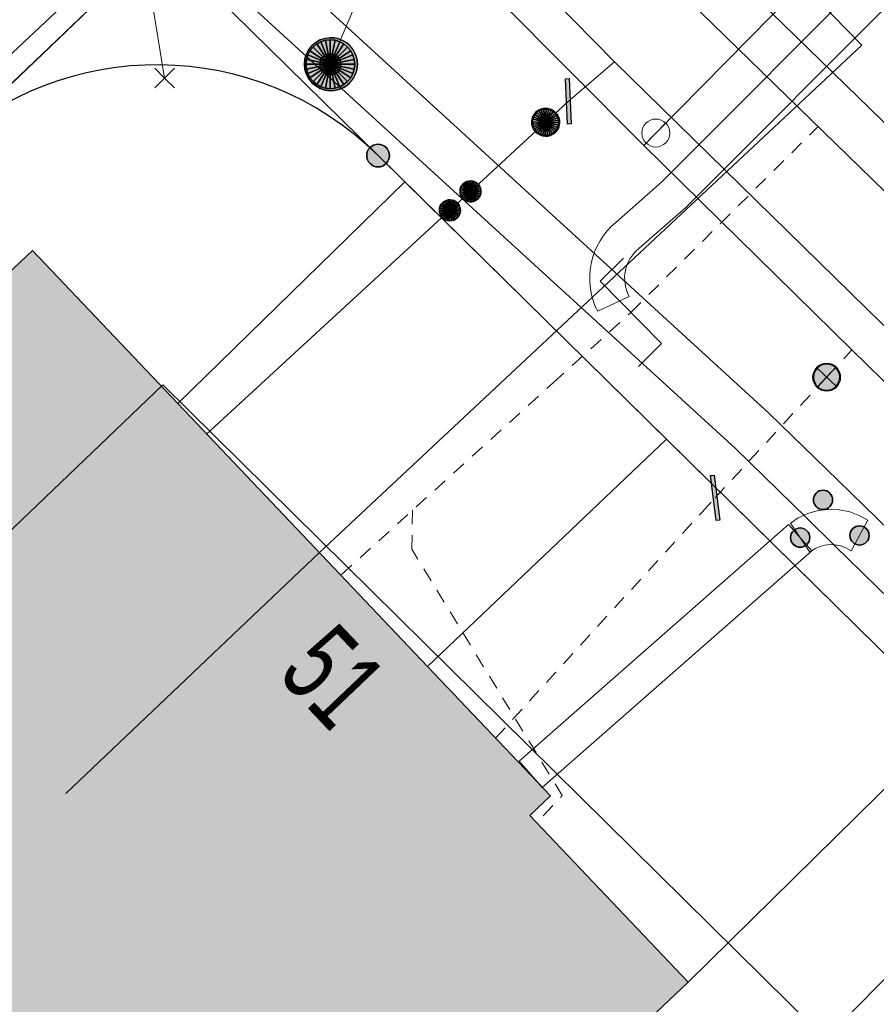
# Model space of a CAD drawing. Header units: metres. Extents: x 2695560 to 2696939, y 1260491 to 1262050.
# Tile 338 of 656: x 2695802 to 2695814, y 1261063 to 1261077. Entities that reach past the tile are written whole.
import ezdxf

# ---------------------------------------------------------------- set-up
doc = ezdxf.new("R2010")
doc.units = ezdxf.units.M
doc.linetypes.add('AUSGEZOGEN', pattern=[0])
doc.linetypes.add('VERDECKT2_S2', pattern=[0.36, 0.2, -0.16])
for name, color, linetype in [('XR$1$AV_Gebäudeflächen (BB)', 7, 'AUSGEZOGEN'), ('XR$1$AV_Grenzpunkte', 7, 'AUSGEZOGEN'), ('XR$1$AV_Haus-Nr.', 7, 'AUSGEZOGEN'), ('XR$1$AV_Linien (BB)', 7, 'AUSGEZOGEN'), ('XR$1$AW_LK_Schachtdeckel', 24, 'AUSGEZOGEN'), ('XR$1$AW_LK_Zwischenpunkt', 24, 'AUSGEZOGEN'), ('XR$1$EW_LK_Knoten', 1, 'AUSGEZOGEN'), ('XR$1$GA_LK_Absperrarmatur', 32, 'AUSGEZOGEN'), ('XR$1$GA_LK_Rohrleitungsteil', 32, 'AUSGEZOGEN'), ('XR$1$Liegenschaftsgrenzen', 7, 'AUSGEZOGEN'), ('XR$1$PFAV', 255, 'AUSGEZOGEN'), ('XR$1$PFAW', 255, 'AUSGEZOGEN'), ('XR$1$PFGA', 255, 'AUSGEZOGEN'), ('XR$1$PFWA', 255, 'AUSGEZOGEN'), ('XR$1$RAEW', 8, 'AUSGEZOGEN'), ('XR$1$RP_Abstandslinie', 7, 'AUSGEZOGEN'), ('XR$1$WA_LK_Absperrarmatur', 171, 'AUSGEZOGEN'), ('XR$1$WA_LK_Rohrleitungsteil', 171, 'AUSGEZOGEN')]:
    doc.layers.add(name, color=color, linetype=linetype)
for name, color, linetype, lineweight in [('XR$2$ABW-Linie-R-genau', 4, 'AUSGEZOGEN', 18), ('XR$2$ABW-Linie-R-ungenau', 4, 'VERDECKT2_S2', 18), ('XR$2$ABW-LinieFlaeche-R-genau', 4, 'AUSGEZOGEN', 18), ('XR$2$ABW-Punkt', 6, 'AUSGEZOGEN', 18), ('XR$2$ELE-Flaeche-oberirdisch', 1, 'AUSGEZOGEN', 18), ('XR$2$ELE-LinieFlaeche-genau', 1, 'AUSGEZOGEN', 18), ('XR$2$GAS-Linie-genau', 12, 'AUSGEZOGEN', 18), ('XR$2$GAS-Punkt', 12, 'AUSGEZOGEN', 18), ('XR$2$KOM-Linie-U-genau', 91, 'AUSGEZOGEN', 18), ('XR$2$KOM-Punkt-U', 91, 'AUSGEZOGEN', 18), ('XR$2$WAS-Linie-genau', 5, 'AUSGEZOGEN', 18), ('XR$2$WAS-Linie-ungenau', 5, 'VERDECKT2_S2', 18), ('XR$2$WAS-Punkt', 5, 'AUSGEZOGEN', 18)]:
    doc.layers.add(name, color=color, linetype=linetype, lineweight=lineweight)
doc.styles.add('ARIAL', font='arial.ttf')

# ---------------------------------------------------------------- blocks, each defined once
blk = doc.blocks.new('COMPLEXOBJECT_1245')
at = {"layer": 'XR$1$Liegenschaftsgrenzen', "color": 7, "linetype": 'AUSGEZOGEN', "transparency": 33554687}
blk.add_line((5811.62, 11080.43), (5816.9, 11075.24), dxfattribs=at)
blk.add_arc((5814.79, 11083.625), 4.501, 134.0576, 225.2295, dxfattribs=at)
blk = doc.blocks.new('COMPLEXOBJECT_1341')
at = {"layer": 'XR$1$Liegenschaftsgrenzen', "color": 7, "linetype": 'AUSGEZOGEN', "transparency": 33554687}
blk.add_line((5815.9, 11066.3), (5806.32, 11075.72), dxfattribs=at)
blk.add_arc((5803.159, 11072.517), 4.5, 45.3754, 133.5263, dxfattribs=at)
blk = doc.blocks.new('BAV15')
at = {"layer": 'XR$1$PFAV', "transparency": 33554687}
blk.add_hatch(color=7, dxfattribs=at).paths.add_polyline_path([(0.5, 0), (0.49, 0.101), (0.459, 0.197), (0.41, 0.286), (0.344, 0.362), (0.264, 0.424), (0.174, 0.469), (0.076, 0.494), (-0.025, 0.499), (-0.125, 0.484), (-0.22, 0.449), (-0.306, 0.395), (-0.379, 0.326), (-0.437, 0.243), (-0.477, 0.15), (-0.497, 0.051), (-0.497, -0.051), (-0.477, -0.15), (-0.437, -0.243), (-0.379, -0.326), (-0.306, -0.395), (-0.22, -0.449), (-0.125, -0.484), (-0.025, -0.499), (0.076, -0.494), (0.174, -0.469), (0.264, -0.424), (0.344, -0.362), (0.41, -0.286), (0.459, -0.197), (0.49, -0.101)])
at = {"color": 7, "transparency": 33554687}
for start, end in [(90, 270), (270, 90)]:
    blk.add_arc((0, 0), 0.5, start, end, dxfattribs=at)
at = {"layer": 'XR$1$PFAV', "transparency": 33554687}
blk.add_circle((0, 0), 0.5, dxfattribs=at)
blk = doc.blocks.new('BAW2093')
at = {"transparency": 33554687}
blk.add_lwpolyline([(-0.375, -0.5), (0, -0.5), (0, 0.5), (0.375, 0.5)], dxfattribs=at)
blk = doc.blocks.new('BAW2088')
at = {"layer": 'XR$1$PFAW', "transparency": 33554687}
blk.add_hatch(color=253, dxfattribs=at).paths.add_polyline_path([(0.51, 0), (0.5, 0.101), (0.47, 0.197), (0.421, 0.286), (0.355, 0.362), (0.275, 0.424), (0.184, 0.469), (0.086, 0.494), (-0.015, 0.499), (-0.115, 0.484), (-0.21, 0.449), (-0.296, 0.395), (-0.369, 0.326), (-0.427, 0.243), (-0.467, 0.15), (-0.487, 0.051), (-0.487, -0.051), (-0.467, -0.15), (-0.427, -0.243), (-0.369, -0.326), (-0.296, -0.395), (-0.21, -0.449), (-0.115, -0.484), (-0.015, -0.499), (0.086, -0.494), (0.184, -0.469), (0.275, -0.424), (0.355, -0.362), (0.421, -0.286), (0.47, -0.197), (0.5, -0.101)])
at = {"transparency": 33554687}
for start, end in [(91.1948, 268.8052), (268.8052, 91.1948)]:
    blk.add_arc((0.01, 0), 0.5, start, end, dxfattribs=at)
at = {"layer": 'XR$1$PFAW', "transparency": 33554687}
blk.add_circle((0.01, 0), 0.5, dxfattribs=at)
blk = doc.blocks.new('BWA2013')
at = {"true_color": 0x000000, "transparency": 33554687}
blk.add_hatch(color=18, dxfattribs=at).paths.add_polyline_path([(-0.291, -0.409), (0.352, 0.357), (0.291, 0.409), (-0.352, -0.357)])
at = {"transparency": 33554687}
blk.add_lwpolyline([(-0.291, -0.409), (-0.352, -0.357), (0.291, 0.409), (0.352, 0.357), (-0.291, -0.409)], close=True, dxfattribs=at)
blk = doc.blocks.new('BWA965')
at = {"layer": 'XR$1$PFWA', "transparency": 33554687}
blk.add_hatch(color=7, dxfattribs=at).paths.add_polyline_path([(0, 0.5), (-0.051, 0.497), (-0.101, 0.49), (-0.15, 0.477), (-0.197, 0.459), (-0.243, 0.437), (-0.286, 0.41), (-0.326, 0.379), (-0.362, 0.344), (-0.395, 0.306), (-0.424, 0.264), (-0.449, 0.22), (-0.469, 0.174), (-0.484, 0.125), (-0.494, 0.076), (-0.499, 0.025), (-0.499, -0.025), (-0.494, -0.076), (-0.484, -0.125), (-0.469, -0.174), (-0.449, -0.22), (-0.424, -0.264), (-0.395, -0.306), (-0.362, -0.344), (-0.326, -0.379), (-0.286, -0.41), (-0.243, -0.437), (-0.197, -0.459), (-0.15, -0.477), (-0.101, -0.49), (-0.051, -0.497), (0, -0.5), (0.051, -0.497), (0.101, -0.49), (0.15, -0.477), (0.197, -0.459), (0.243, -0.437), (0.286, -0.41), (0.326, -0.379), (0.362, -0.344), (0.395, -0.306), (0.424, -0.264), (0.449, -0.22), (0.469, -0.174), (0.484, -0.125), (0.494, -0.076), (0.499, -0.025), (0.499, 0.025), (0.494, 0.076), (0.484, 0.125), (0.469, 0.174), (0.449, 0.22), (0.424, 0.264), (0.395, 0.306), (0.362, 0.344), (0.326, 0.379), (0.286, 0.41), (0.243, 0.437), (0.197, 0.459), (0.15, 0.477), (0.101, 0.49), (0.051, 0.497)])
at = {"transparency": 33554687}
blk.add_line((0, 0.5), (0, -0.5), dxfattribs=at)
for start, end in [(90, 270), (270, 90)]:
    blk.add_arc((0, 0), 0.5, start, end, dxfattribs=at)
blk = doc.blocks.new('BGA2013')
at = {"transparency": 33554687}
blk.add_hatch(color=36, dxfattribs=at).paths.add_polyline_path([(-0.291, -0.409), (0.352, 0.357), (0.291, 0.409), (-0.352, -0.357)])
at = {"color": 32, "transparency": 33554687}
blk.add_lwpolyline([(-0.291, -0.409), (-0.352, -0.357), (0.291, 0.409), (0.352, 0.357), (-0.291, -0.409)], close=True, dxfattribs=at)
blk = doc.blocks.new('BGA965')
at = {"layer": 'XR$1$PFGA', "transparency": 33554687}
blk.add_hatch(color=7, dxfattribs=at).paths.add_polyline_path([(0.5, 0), (0.49, 0.101), (0.459, 0.197), (0.41, 0.286), (0.344, 0.362), (0.264, 0.424), (0.174, 0.469), (0.076, 0.494), (-0.025, 0.499), (-0.125, 0.484), (-0.22, 0.449), (-0.306, 0.395), (-0.379, 0.326), (-0.437, 0.243), (-0.477, 0.15), (-0.497, 0.051), (-0.497, -0.051), (-0.477, -0.15), (-0.437, -0.243), (-0.379, -0.326), (-0.306, -0.395), (-0.22, -0.449), (-0.125, -0.484), (-0.025, -0.499), (0.076, -0.494), (0.174, -0.469), (0.264, -0.424), (0.344, -0.362), (0.41, -0.286), (0.459, -0.197), (0.49, -0.101)])
at = {"color": 32, "transparency": 33554687}
blk.add_line((0, 0.5), (0, -0.5), dxfattribs=at)
for start, end in [(90, 270), (270, 90)]:
    blk.add_arc((0, 0), 0.5, start, end, dxfattribs=at)
at = {"layer": 'XR$1$PFGA', "transparency": 33554687}
blk.add_circle((0, 0), 0.5, dxfattribs=at)
blk = doc.blocks.new('BEW957')
at = {"layer": 'XR$1$RAEW', "transparency": 33554687}
blk.add_hatch(color=1, dxfattribs=at).paths.add_polyline_path([(-0.5, 0), (-0.497, -0.051), (-0.49, -0.101), (-0.477, -0.15), (-0.459, -0.197), (-0.437, -0.243), (-0.41, -0.286), (-0.379, -0.326), (-0.344, -0.362), (-0.306, -0.395), (-0.264, -0.424), (-0.22, -0.449), (-0.174, -0.469), (-0.125, -0.484), (-0.076, -0.494), (-0.025, -0.499), (0.025, -0.499), (0.076, -0.494), (0.125, -0.484), (0.174, -0.469), (0.22, -0.449), (0.264, -0.424), (0.306, -0.395), (0.344, -0.362), (0.379, -0.326), (0.41, -0.286), (0.437, -0.243), (0.459, -0.197), (0.477, -0.15), (0.49, -0.101), (0.497, -0.051), (0.5, 0), (0.497, 0.051), (0.49, 0.101), (0.477, 0.15), (0.459, 0.197), (0.437, 0.243), (0.41, 0.286), (0.379, 0.326), (0.344, 0.362), (0.306, 0.395), (0.264, 0.424), (0.22, 0.449), (0.174, 0.469), (0.125, 0.484), (0.076, 0.494), (0.025, 0.499), (-0.025, 0.499), (-0.076, 0.494), (-0.125, 0.484), (-0.174, 0.469), (-0.22, 0.449), (-0.264, 0.424), (-0.306, 0.395), (-0.344, 0.362), (-0.379, 0.326), (-0.41, 0.286), (-0.437, 0.243), (-0.459, 0.197), (-0.477, 0.15), (-0.49, 0.101), (-0.497, 0.051)])
at = {"color": 1, "transparency": 33554687}
for start, end in [(90, 180), (180, 270), (0, 90), (270, 0)]:
    blk.add_arc((0, 0), 0.5, start, end, dxfattribs=at)
at = {"layer": 'XR$1$RAEW', "color": 1, "transparency": 33554687}
blk.add_circle((0, 0), 0.5, dxfattribs=at)
blk = doc.blocks.new('KOM-UNBEKANNT-U')
at = {"layer": 'XR$2$KOM-Punkt-U', "linetype": 'AUSGEZOGEN', "lineweight": 20, "transparency": 33554687}
for p, q in [((0, 0, 2500), (-141, 141, 2500)), ((0, 0, 2500), (141, 141, 2500)), ((-141, -141, 2500), (0, 0, 2500)), ((141, -141, 2500), (0, 0, 2500))]:
    blk.add_line(p, q, dxfattribs=at)
blk = doc.blocks.new('GAS-ABSPERRORGAN')
at = {"layer": 'XR$2$GAS-Punkt', "linetype": 'AUSGEZOGEN', "lineweight": 25, "transparency": 33554687}
blk.add_line((0, 200, 2500), (0, -200, 2500), dxfattribs=at)
for points in [[(-141, 141, 2500), (0, 0, 2500), (-166, 111, 2500)], [(-141, 141), (0, 0), (-166, 111)], [(-141, 141, 2500), (-141, 141), (-166, 111), (-166, 111, 2500)], [(-111, 166, 2500), (0, 0, 2500), (-141, 141, 2500)], [(-111, 166), (0, 0), (-141, 141)], [(-111, 166, 2500), (-111, 166), (-141, 141), (-141, 141, 2500)], [(-77, 185, 2500), (0, 0, 2500), (-111, 166, 2500)], [(-77, 185), (0, 0), (-111, 166)], [(-77, 185, 2500), (-77, 185), (-111, 166), (-111, 166, 2500)], [(-39, 196, 2500), (0, 0, 2500), (-77, 185, 2500)], [(-39, 196), (0, 0), (-77, 185)], [(-39, 196, 2500), (-39, 196), (-77, 185), (-77, 185, 2500)], [(0, 200, 2500), (0, 0, 2500), (-39, 196, 2500)], [(0, 200), (0, 0), (-39, 196)], [(0, 200, 2500), (0, 200), (-39, 196), (-39, 196, 2500)], [(39, 196, 2500), (0, 0, 2500), (0, 200, 2500)], [(39, 196), (0, 0), (0, 200)], [(39, 196, 2500), (39, 196), (0, 200), (0, 200, 2500)], [(77, 185, 2500), (0, 0, 2500), (39, 196, 2500)], [(77, 185), (0, 0), (39, 196)], [(111, 166, 2500), (0, 0, 2500), (77, 185, 2500)], [(111, 166), (0, 0), (77, 185)], [(141, 141, 2500), (0, 0, 2500), (111, 166, 2500)], [(141, 141), (0, 0), (111, 166)], [(166, 111, 2500), (0, 0, 2500), (141, 141, 2500)], [(166, 111), (0, 0), (141, 141)], [(77, 185, 2500), (77, 185), (39, 196), (39, 196, 2500)], [(111, 166, 2500), (111, 166), (77, 185), (77, 185, 2500)], [(141, 141, 2500), (141, 141), (111, 166), (111, 166, 2500)], [(166, 111, 2500), (166, 111), (141, 141), (141, 141, 2500)], [(-196, 39, 2500), (0, 0, 2500), (-200, 0, 2500)], [(-196, 39), (0, 0), (-200, 0)], [(-196, 39, 2500), (-196, 39), (-200, 0), (-200, 0, 2500)], [(-200, 0, 2500), (0, 0, 2500), (-196, -39, 2500)], [(-200, 0), (0, 0), (-196, -39)], [(-185, 77, 2500), (0, 0, 2500), (-196, 39, 2500)], [(-185, 77), (0, 0), (-196, 39)], [(-185, 77, 2500), (-185, 77), (-196, 39), (-196, 39, 2500)], [(-196, -39, 2500), (0, 0, 2500), (-185, -77, 2500)], [(-196, -39), (0, 0), (-185, -77)], [(-166, 111, 2500), (0, 0, 2500), (-185, 77, 2500)], [(-166, 111), (0, 0), (-185, 77)], [(-166, 111, 2500), (-166, 111), (-185, 77), (-185, 77, 2500)], [(-185, -77, 2500), (0, 0, 2500), (-166, -111, 2500)], [(-185, -77), (0, 0), (-166, -111)], [(-166, -111, 2500), (0, 0, 2500), (-141, -141, 2500)], [(-166, -111), (0, 0), (-141, -141)], [(-141, -141, 2500), (0, 0, 2500), (-111, -166, 2500)], [(-141, -141), (0, 0), (-111, -166)], [(-111, -166, 2500), (0, 0, 2500), (-77, -185, 2500)], [(-111, -166), (0, 0), (-77, -185)], [(-77, -185, 2500), (0, 0, 2500), (-39, -196, 2500)], [(-77, -185), (0, 0), (-39, -196)], [(-39, -196, 2500), (0, 0, 2500), (0, -200, 2500)], [(-39, -196), (0, 0), (0, -200)], [(185, 77, 2500), (0, 0, 2500), (166, 111, 2500)], [(185, 77), (0, 0), (166, 111)], [(196, 39, 2500), (0, 0, 2500), (185, 77, 2500)], [(196, 39), (0, 0), (185, 77)], [(200, 0, 2500), (0, 0, 2500), (196, 39, 2500)], [(200, 0), (0, 0), (196, 39)], [(0, -200, 2500), (0, 0, 2500), (39, -196, 2500)], [(39, -196, 2500), (0, 0, 2500), (77, -185, 2500)], [(77, -185, 2500), (0, 0, 2500), (111, -166, 2500)], [(111, -166, 2500), (0, 0, 2500), (141, -141, 2500)], [(141, -141, 2500), (0, 0, 2500), (166, -111, 2500)], [(166, -111, 2500), (0, 0, 2500), (185, -77, 2500)], [(185, -77, 2500), (0, 0, 2500), (196, -39, 2500)], [(196, -39, 2500), (0, 0, 2500), (200, 0, 2500)], [(0, -200), (0, 0), (39, -196)], [(39, -196), (0, 0), (77, -185)], [(77, -185), (0, 0), (111, -166)], [(111, -166), (0, 0), (141, -141)], [(141, -141), (0, 0), (166, -111)], [(166, -111), (0, 0), (185, -77)], [(185, -77), (0, 0), (196, -39)], [(196, -39), (0, 0), (200, 0)], [(185, 77, 2500), (185, 77), (166, 111), (166, 111, 2500)], [(196, 39, 2500), (196, 39), (185, 77), (185, 77, 2500)], [(200, 0, 2500), (200, 0), (196, 39), (196, 39, 2500)], [(-200, 0, 2500), (-200, 0), (-196, -39), (-196, -39, 2500)], [(-196, -39, 2500), (-196, -39), (-185, -77), (-185, -77, 2500)], [(-185, -77, 2500), (-185, -77), (-166, -111), (-166, -111, 2500)], [(-166, -111, 2500), (-166, -111), (-141, -141), (-141, -141, 2500)], [(141, -141, 2500), (141, -141), (166, -111), (166, -111, 2500)], [(166, -111, 2500), (166, -111), (185, -77), (185, -77, 2500)], [(185, -77, 2500), (185, -77), (196, -39), (196, -39, 2500)], [(196, -39, 2500), (196, -39), (200, 0), (200, 0, 2500)], [(-141, -141, 2500), (-141, -141), (-111, -166), (-111, -166, 2500)], [(-111, -166, 2500), (-111, -166), (-77, -185), (-77, -185, 2500)], [(-77, -185, 2500), (-77, -185), (-39, -196), (-39, -196, 2500)], [(-39, -196, 2500), (-39, -196), (0, -200), (0, -200, 2500)], [(0, -200, 2500), (0, -200), (39, -196), (39, -196, 2500)], [(39, -196, 2500), (39, -196), (77, -185), (77, -185, 2500)], [(77, -185, 2500), (77, -185), (111, -166), (111, -166, 2500)], [(111, -166, 2500), (111, -166), (141, -141), (141, -141, 2500)]]:
    blk.add_3dface(points, dxfattribs=at)
blk = doc.blocks.new('GAS-BOGEN_VERTIKAL')
at = {"layer": 'XR$2$GAS-Punkt', "linetype": 'AUSGEZOGEN', "true_color": 0xc50000, "transparency": 33554687}
blk.add_hatch(color=12, dxfattribs=at).paths.add_polyline_path([(0, -150), (15, -149), (30, -147), (45, -143), (59, -138), (73, -131), (86, -123), (98, -114), (109, -103), (119, -92), (127, -79), (135, -66), (141, -52), (145, -38), (148, -23), (150, -8), (150, 8), (148, 23), (145, 38), (141, 52), (135, 66), (127, 79), (119, 92), (109, 103), (98, 114), (86, 123), (73, 131), (59, 138), (45, 143), (30, 147), (15, 149), (0, 150), (-15, 149), (-30, 147), (-45, 143), (-59, 138), (-73, 131), (-86, 123), (-98, 114), (-109, 103), (-119, 92), (-127, 79), (-135, 66), (-141, 52), (-145, 38), (-148, 23), (-150, 8), (-150, -8), (-148, -23), (-145, -38), (-141, -52), (-135, -66), (-127, -79), (-119, -92), (-109, -103), (-98, -114), (-86, -123), (-73, -131), (-59, -138), (-45, -143), (-30, -147), (-15, -149)])
at = {"layer": 'XR$2$GAS-Punkt', "linetype": 'AUSGEZOGEN', "lineweight": 25, "transparency": 33554687}
for points in [[(-29, 147, 2500), (0, 0, 2500), (-57, 139, 2500)], [(-29, 147), (0, 0), (-57, 139)], [(-29, 147, 2500), (-29, 147), (-57, 139), (-57, 139, 2500)], [(0, 150, 2500), (0, 0, 2500), (-29, 147, 2500)], [(0, 150), (0, 0), (-29, 147)], [(0, 150, 2500), (0, 150), (-29, 147), (-29, 147, 2500)], [(29, 147, 2500), (0, 0, 2500), (0, 150, 2500)], [(29, 147), (0, 0), (0, 150)], [(29, 147, 2500), (29, 147), (0, 150), (0, 150, 2500)], [(57, 139, 2500), (0, 0, 2500), (29, 147, 2500)], [(57, 139), (0, 0), (29, 147)], [(57, 139, 2500), (57, 139), (29, 147), (29, 147, 2500)], [(-147, 29, 2500), (0, 0, 2500), (-150, 0, 2500)], [(-147, 29), (0, 0), (-150, 0)], [(-147, 29, 2500), (-147, 29), (-150, 0), (-150, 0, 2500)], [(-150, 0, 2500), (0, 0, 2500), (-147, -29, 2500)], [(-150, 0), (0, 0), (-147, -29)], [(-139, 57, 2500), (0, 0, 2500), (-147, 29, 2500)], [(-139, 57), (0, 0), (-147, 29)], [(-139, 57, 2500), (-139, 57), (-147, 29), (-147, 29, 2500)], [(-147, -29, 2500), (0, 0, 2500), (-139, -57, 2500)], [(-147, -29), (0, 0), (-139, -57)], [(-125, 83, 2500), (0, 0, 2500), (-139, 57, 2500)], [(-125, 83), (0, 0), (-139, 57)], [(-125, 83, 2500), (-125, 83), (-139, 57), (-139, 57, 2500)], [(-139, -57, 2500), (0, 0, 2500), (-125, -83, 2500)], [(-139, -57), (0, 0), (-125, -83)], [(-106, 106, 2500), (0, 0, 2500), (-125, 83, 2500)], [(-106, 106), (0, 0), (-125, 83)], [(-106, 106, 2500), (-106, 106), (-125, 83), (-125, 83, 2500)], [(-125, -83, 2500), (0, 0, 2500), (-106, -106, 2500)], [(-125, -83), (0, 0), (-106, -106)], [(-83, 125, 2500), (0, 0, 2500), (-106, 106, 2500)], [(-83, 125), (0, 0), (-106, 106)], [(-83, 125, 2500), (-83, 125), (-106, 106), (-106, 106, 2500)], [(-106, -106, 2500), (0, 0, 2500), (-83, -125, 2500)], [(-106, -106), (0, 0), (-83, -125)], [(-57, 139, 2500), (0, 0, 2500), (-83, 125, 2500)], [(-57, 139), (0, 0), (-83, 125)], [(-57, 139, 2500), (-57, 139), (-83, 125), (-83, 125, 2500)], [(-83, -125, 2500), (0, 0, 2500), (-57, -139, 2500)], [(-83, -125), (0, 0), (-57, -139)], [(-57, -139, 2500), (0, 0, 2500), (-29, -147, 2500)], [(-57, -139), (0, 0), (-29, -147)], [(-29, -147, 2500), (0, 0, 2500), (0, -150, 2500)], [(-29, -147), (0, 0), (0, -150)], [(83, 125, 2500), (0, 0, 2500), (57, 139, 2500)], [(83, 125), (0, 0), (57, 139)], [(106, 106, 2500), (0, 0, 2500), (83, 125, 2500)], [(106, 106), (0, 0), (83, 125)], [(125, 83, 2500), (0, 0, 2500), (106, 106, 2500)], [(125, 83), (0, 0), (106, 106)], [(139, 57, 2500), (0, 0, 2500), (125, 83, 2500)], [(139, 57), (0, 0), (125, 83)], [(147, 29, 2500), (0, 0, 2500), (139, 57, 2500)], [(147, 29), (0, 0), (139, 57)], [(150, 0, 2500), (0, 0, 2500), (147, 29, 2500)], [(150, 0), (0, 0), (147, 29)], [(0, -150, 2500), (0, 0, 2500), (29, -147, 2500)], [(29, -147, 2500), (0, 0, 2500), (57, -139, 2500)], [(57, -139, 2500), (0, 0, 2500), (83, -125, 2500)], [(83, -125, 2500), (0, 0, 2500), (106, -106, 2500)], [(106, -106, 2500), (0, 0, 2500), (125, -83, 2500)], [(125, -83, 2500), (0, 0, 2500), (139, -57, 2500)], [(139, -57, 2500), (0, 0, 2500), (147, -29, 2500)], [(147, -29, 2500), (0, 0, 2500), (150, 0, 2500)], [(0, -150), (0, 0), (29, -147)], [(29, -147), (0, 0), (57, -139)], [(57, -139), (0, 0), (83, -125)], [(83, -125), (0, 0), (106, -106)], [(106, -106), (0, 0), (125, -83)], [(125, -83), (0, 0), (139, -57)], [(139, -57), (0, 0), (147, -29)], [(147, -29), (0, 0), (150, 0)], [(83, 125, 2500), (83, 125), (57, 139), (57, 139, 2500)], [(106, 106, 2500), (106, 106), (83, 125), (83, 125, 2500)], [(125, 83, 2500), (125, 83), (106, 106), (106, 106, 2500)], [(139, 57, 2500), (139, 57), (125, 83), (125, 83, 2500)], [(147, 29, 2500), (147, 29), (139, 57), (139, 57, 2500)], [(150, 0, 2500), (150, 0), (147, 29), (147, 29, 2500)], [(-150, 0, 2500), (-150, 0), (-147, -29), (-147, -29, 2500)], [(-147, -29, 2500), (-147, -29), (-139, -57), (-139, -57, 2500)], [(-139, -57, 2500), (-139, -57), (-125, -83), (-125, -83, 2500)], [(-125, -83, 2500), (-125, -83), (-106, -106), (-106, -106, 2500)], [(-106, -106, 2500), (-106, -106), (-83, -125), (-83, -125, 2500)], [(-83, -125, 2500), (-83, -125), (-57, -139), (-57, -139, 2500)], [(-57, -139, 2500), (-57, -139), (-29, -147), (-29, -147, 2500)], [(29, -147, 2500), (29, -147), (57, -139), (57, -139, 2500)], [(57, -139, 2500), (57, -139), (83, -125), (83, -125, 2500)], [(83, -125, 2500), (83, -125), (106, -106), (106, -106, 2500)], [(106, -106, 2500), (106, -106), (125, -83), (125, -83, 2500)], [(125, -83, 2500), (125, -83), (139, -57), (139, -57, 2500)], [(139, -57, 2500), (139, -57), (147, -29), (147, -29, 2500)], [(147, -29, 2500), (147, -29), (150, 0), (150, 0, 2500)], [(-29, -147, 2500), (-29, -147), (0, -150), (0, -150, 2500)], [(0, -150, 2500), (0, -150), (29, -147), (29, -147, 2500)]]:
    blk.add_3dface(points, dxfattribs=at)
blk = doc.blocks.new('WAS-ABSPERRORGAN')
at = {"layer": 'XR$2$WAS-Punkt', "linetype": 'AUSGEZOGEN', "transparency": 33554687}
for p, q in [((0, 200, 2500), (0, -200, 2500)), ((0, 0), (0, 0))]:
    blk.add_line(p, q, dxfattribs=at)
blk.add_circle((0, 0, 502500), 200, dxfattribs=at)
blk = doc.blocks.new('ABW-SCHLAMMSAMMLER_RUND')
at = {"layer": 'XR$2$ABW-Punkt', "linetype": 'AUSGEZOGEN', "lineweight": 13, "transparency": 33554687}
for p, q in [((-70, 75, 2500), (70, 75, 2500)), ((-70, -75, 2500), (70, -75, 2500))]:
    blk.add_line(p, q, dxfattribs=at)
blk.add_polyline3d([(90, 0, 2500), (0, 0, 2500), (-90, 0, 2500)], dxfattribs=at)
at = {"layer": 'XR$2$ABW-Punkt', "linetype": 'AUSGEZOGEN', "lineweight": 25, "transparency": 33554687}
for points in [[(-29, 147, 2500), (0, 0, 2500), (-57, 139, 2500)], [(-29, 147), (0, 0), (-57, 139)], [(-29, 147, 2500), (-29, 147), (-57, 139), (-57, 139, 2500)], [(0, 150, 2500), (0, 0, 2500), (-29, 147, 2500)], [(0, 150), (0, 0), (-29, 147)], [(0, 150, 2500), (0, 150), (-29, 147), (-29, 147, 2500)], [(29, 147, 2500), (0, 0, 2500), (0, 150, 2500)], [(29, 147), (0, 0), (0, 150)], [(29, 147, 2500), (29, 147), (0, 150), (0, 150, 2500)], [(57, 139, 2500), (0, 0, 2500), (29, 147, 2500)], [(57, 139), (0, 0), (29, 147)], [(57, 139, 2500), (57, 139), (29, 147), (29, 147, 2500)], [(-147, 29, 2500), (0, 0, 2500), (-150, 0, 2500)], [(-147, 29), (0, 0), (-150, 0)], [(-147, 29, 2500), (-147, 29), (-150, 0), (-150, 0, 2500)], [(-150, 0, 2500), (0, 0, 2500), (-147, -29, 2500)], [(-150, 0), (0, 0), (-147, -29)], [(-139, 57, 2500), (0, 0, 2500), (-147, 29, 2500)], [(-139, 57), (0, 0), (-147, 29)], [(-139, 57, 2500), (-139, 57), (-147, 29), (-147, 29, 2500)], [(-147, -29, 2500), (0, 0, 2500), (-139, -57, 2500)], [(-147, -29), (0, 0), (-139, -57)], [(-125, 83, 2500), (0, 0, 2500), (-139, 57, 2500)], [(-125, 83), (0, 0), (-139, 57)], [(-125, 83, 2500), (-125, 83), (-139, 57), (-139, 57, 2500)], [(-139, -57, 2500), (0, 0, 2500), (-125, -83, 2500)], [(-139, -57), (0, 0), (-125, -83)], [(-106, 106, 2500), (0, 0, 2500), (-125, 83, 2500)], [(-106, 106), (0, 0), (-125, 83)], [(-106, 106, 2500), (-106, 106), (-125, 83), (-125, 83, 2500)], [(-125, -83, 2500), (0, 0, 2500), (-106, -106, 2500)], [(-125, -83), (0, 0), (-106, -106)], [(-83, 125, 2500), (0, 0, 2500), (-106, 106, 2500)], [(-83, 125), (0, 0), (-106, 106)], [(-83, 125, 2500), (-83, 125), (-106, 106), (-106, 106, 2500)], [(-106, -106, 2500), (0, 0, 2500), (-83, -125, 2500)], [(-106, -106), (0, 0), (-83, -125)], [(-57, 139, 2500), (0, 0, 2500), (-83, 125, 2500)], [(-57, 139), (0, 0), (-83, 125)], [(-57, 139, 2500), (-57, 139), (-83, 125), (-83, 125, 2500)], [(-83, -125, 2500), (0, 0, 2500), (-57, -139, 2500)], [(-83, -125), (0, 0), (-57, -139)], [(-57, -139, 2500), (0, 0, 2500), (-29, -147, 2500)], [(-57, -139), (0, 0), (-29, -147)], [(-29, -147, 2500), (0, 0, 2500), (0, -150, 2500)], [(-29, -147), (0, 0), (0, -150)], [(83, 125, 2500), (0, 0, 2500), (57, 139, 2500)], [(83, 125), (0, 0), (57, 139)], [(106, 106, 2500), (0, 0, 2500), (83, 125, 2500)], [(106, 106), (0, 0), (83, 125)], [(125, 83, 2500), (0, 0, 2500), (106, 106, 2500)], [(125, 83), (0, 0), (106, 106)], [(139, 57, 2500), (0, 0, 2500), (125, 83, 2500)], [(139, 57), (0, 0), (125, 83)], [(147, 29, 2500), (0, 0, 2500), (139, 57, 2500)], [(147, 29), (0, 0), (139, 57)], [(150, 0, 2500), (0, 0, 2500), (147, 29, 2500)], [(150, 0), (0, 0), (147, 29)], [(0, -150, 2500), (0, 0, 2500), (29, -147, 2500)], [(29, -147, 2500), (0, 0, 2500), (57, -139, 2500)], [(57, -139, 2500), (0, 0, 2500), (83, -125, 2500)], [(83, -125, 2500), (0, 0, 2500), (106, -106, 2500)], [(106, -106, 2500), (0, 0, 2500), (125, -83, 2500)], [(125, -83, 2500), (0, 0, 2500), (139, -57, 2500)], [(139, -57, 2500), (0, 0, 2500), (147, -29, 2500)], [(147, -29, 2500), (0, 0, 2500), (150, 0, 2500)], [(0, -150), (0, 0), (29, -147)], [(29, -147), (0, 0), (57, -139)], [(57, -139), (0, 0), (83, -125)], [(83, -125), (0, 0), (106, -106)], [(106, -106), (0, 0), (125, -83)], [(125, -83), (0, 0), (139, -57)], [(139, -57), (0, 0), (147, -29)], [(147, -29), (0, 0), (150, 0)], [(83, 125, 2500), (83, 125), (57, 139), (57, 139, 2500)], [(106, 106, 2500), (106, 106), (83, 125), (83, 125, 2500)], [(125, 83, 2500), (125, 83), (106, 106), (106, 106, 2500)], [(139, 57, 2500), (139, 57), (125, 83), (125, 83, 2500)], [(147, 29, 2500), (147, 29), (139, 57), (139, 57, 2500)], [(150, 0, 2500), (150, 0), (147, 29), (147, 29, 2500)], [(-150, 0, 2500), (-150, 0), (-147, -29), (-147, -29, 2500)], [(-147, -29, 2500), (-147, -29), (-139, -57), (-139, -57, 2500)], [(-139, -57, 2500), (-139, -57), (-125, -83), (-125, -83, 2500)], [(-125, -83, 2500), (-125, -83), (-106, -106), (-106, -106, 2500)], [(-106, -106, 2500), (-106, -106), (-83, -125), (-83, -125, 2500)], [(-83, -125, 2500), (-83, -125), (-57, -139), (-57, -139, 2500)], [(-57, -139, 2500), (-57, -139), (-29, -147), (-29, -147, 2500)], [(29, -147, 2500), (29, -147), (57, -139), (57, -139, 2500)], [(57, -139, 2500), (57, -139), (83, -125), (83, -125, 2500)], [(83, -125, 2500), (83, -125), (106, -106), (106, -106, 2500)], [(106, -106, 2500), (106, -106), (125, -83), (125, -83, 2500)], [(125, -83, 2500), (125, -83), (139, -57), (139, -57, 2500)], [(139, -57, 2500), (139, -57), (147, -29), (147, -29, 2500)], [(147, -29, 2500), (147, -29), (150, 0), (150, 0, 2500)], [(-29, -147, 2500), (-29, -147), (0, -150), (0, -150, 2500)], [(0, -150, 2500), (0, -150), (29, -147), (29, -147, 2500)]]:
    blk.add_3dface(points, dxfattribs=at)
blk = doc.blocks.new('ABW-DECKEL')
at = {"layer": 'XR$2$ABW-Punkt', "linetype": 'AUSGEZOGEN', "lineweight": 25, "transparency": 33554687}
for points in [[(-194, 291, 2500), (0, 0, 2500), (-247, 247, 2500)], [(-194, 291), (0, 0), (-247, 247)], [(-194, 291, 2500), (-194, 291), (-247, 247), (-247, 247, 2500)], [(-134, 323, 2500), (0, 0, 2500), (-194, 291, 2500)], [(-134, 323), (0, 0), (-194, 291)], [(-134, 323, 2500), (-134, 323), (-194, 291), (-194, 291, 2500)], [(-68, 343, 2500), (0, 0, 2500), (-134, 323, 2500)], [(-68, 343), (0, 0), (-134, 323)], [(-68, 343, 2500), (-68, 343), (-134, 323), (-134, 323, 2500)], [(0, 350, 2500), (0, 0, 2500), (-68, 343, 2500)], [(0, 350), (0, 0), (-68, 343)], [(0, 350, 2500), (0, 350), (-68, 343), (-68, 343, 2500)], [(68, 343, 2500), (0, 0, 2500), (0, 350, 2500)], [(68, 343), (0, 0), (0, 350)], [(68, 343, 2500), (68, 343), (0, 350), (0, 350, 2500)], [(134, 323, 2500), (0, 0, 2500), (68, 343, 2500)], [(134, 323), (0, 0), (68, 343)], [(194, 291, 2500), (0, 0, 2500), (134, 323, 2500)], [(194, 291), (0, 0), (134, 323)], [(247, 247, 2500), (0, 0, 2500), (194, 291, 2500)], [(247, 247), (0, 0), (194, 291)], [(134, 323, 2500), (134, 323), (68, 343), (68, 343, 2500)], [(194, 291, 2500), (194, 291), (134, 323), (134, 323, 2500)], [(247, 247, 2500), (247, 247), (194, 291), (194, 291, 2500)], [(-291, 194, 2500), (0, 0, 2500), (-323, 134, 2500)], [(-291, 194), (0, 0), (-323, 134)], [(-291, 194, 2500), (-291, 194), (-323, 134), (-323, 134, 2500)], [(-247, 247, 2500), (0, 0, 2500), (-291, 194, 2500)], [(-247, 247), (0, 0), (-291, 194)], [(-247, 247, 2500), (-247, 247), (-291, 194), (-291, 194, 2500)], [(291, 194, 2500), (0, 0, 2500), (247, 247, 2500)], [(291, 194), (0, 0), (247, 247)], [(323, 134, 2500), (0, 0, 2500), (291, 194, 2500)], [(323, 134), (0, 0), (291, 194)], [(291, 194, 2500), (291, 194), (247, 247), (247, 247, 2500)], [(323, 134, 2500), (323, 134), (291, 194), (291, 194, 2500)], [(-343, 68, 2500), (0, 0, 2500), (-350, 0, 2500)], [(-343, 68), (0, 0), (-350, 0)], [(-343, 68, 2500), (-343, 68), (-350, 0), (-350, 0, 2500)], [(-350, 0, 2500), (0, 0, 2500), (-343, -68, 2500)], [(-350, 0), (0, 0), (-343, -68)], [(-323, 134, 2500), (0, 0, 2500), (-343, 68, 2500)], [(-323, 134), (0, 0), (-343, 68)], [(-323, 134, 2500), (-323, 134), (-343, 68), (-343, 68, 2500)], [(-343, -68, 2500), (0, 0, 2500), (-323, -134, 2500)], [(-343, -68), (0, 0), (-323, -134)], [(-323, -134, 2500), (0, 0, 2500), (-291, -194, 2500)], [(-323, -134), (0, 0), (-291, -194)], [(-291, -194, 2500), (0, 0, 2500), (-247, -247, 2500)], [(-291, -194), (0, 0), (-247, -247)], [(-247, -247, 2500), (0, 0, 2500), (-194, -291, 2500)], [(-247, -247), (0, 0), (-194, -291)], [(-194, -291, 2500), (0, 0, 2500), (-134, -323, 2500)], [(-194, -291), (0, 0), (-134, -323)], [(-134, -323, 2500), (0, 0, 2500), (-68, -343, 2500)], [(-134, -323), (0, 0), (-68, -343)], [(-68, -343, 2500), (0, 0, 2500), (0, -350, 2500)], [(-68, -343), (0, 0), (0, -350)], [(343, 68, 2500), (0, 0, 2500), (323, 134, 2500)], [(343, 68), (0, 0), (323, 134)], [(350, 0, 2500), (0, 0, 2500), (343, 68, 2500)], [(350, 0), (0, 0), (343, 68)], [(0, -350, 2500), (0, 0, 2500), (68, -343, 2500)], [(68, -343, 2500), (0, 0, 2500), (134, -323, 2500)], [(134, -323, 2500), (0, 0, 2500), (194, -291, 2500)], [(194, -291, 2500), (0, 0, 2500), (247, -247, 2500)], [(247, -247, 2500), (0, 0, 2500), (291, -194, 2500)], [(291, -194, 2500), (0, 0, 2500), (323, -134, 2500)], [(323, -134, 2500), (0, 0, 2500), (343, -68, 2500)], [(343, -68, 2500), (0, 0, 2500), (350, 0, 2500)], [(0, -350), (0, 0), (68, -343)], [(68, -343), (0, 0), (134, -323)], [(134, -323), (0, 0), (194, -291)], [(194, -291), (0, 0), (247, -247)], [(247, -247), (0, 0), (291, -194)], [(291, -194), (0, 0), (323, -134)], [(323, -134), (0, 0), (343, -68)], [(343, -68), (0, 0), (350, 0)], [(343, 68, 2500), (343, 68), (323, 134), (323, 134, 2500)], [(350, 0, 2500), (350, 0), (343, 68), (343, 68, 2500)], [(-350, 0, 2500), (-350, 0), (-343, -68), (-343, -68, 2500)], [(-343, -68, 2500), (-343, -68), (-323, -134), (-323, -134, 2500)], [(-323, -134, 2500), (-323, -134), (-291, -194), (-291, -194, 2500)], [(291, -194, 2500), (291, -194), (323, -134), (323, -134, 2500)], [(323, -134, 2500), (323, -134), (343, -68), (343, -68, 2500)], [(343, -68, 2500), (343, -68), (350, 0), (350, 0, 2500)], [(-291, -194, 2500), (-291, -194), (-247, -247), (-247, -247, 2500)], [(-247, -247, 2500), (-247, -247), (-194, -291), (-194, -291, 2500)], [(194, -291, 2500), (194, -291), (247, -247), (247, -247, 2500)], [(247, -247, 2500), (247, -247), (291, -194), (291, -194, 2500)], [(-194, -291, 2500), (-194, -291), (-134, -323), (-134, -323, 2500)], [(-134, -323, 2500), (-134, -323), (-68, -343), (-68, -343, 2500)], [(-68, -343, 2500), (-68, -343), (0, -350), (0, -350, 2500)], [(0, -350, 2500), (0, -350), (68, -343), (68, -343, 2500)], [(68, -343, 2500), (68, -343), (134, -323), (134, -323, 2500)], [(134, -323, 2500), (134, -323), (194, -291), (194, -291, 2500)]]:
    blk.add_3dface(points, dxfattribs=at)

msp = doc.modelspace()

# ---------------------------------------------------------------- hatches: boundary and pattern name
at = {"layer": 'XR$1$AV_Gebäudeflächen (BB)', "true_color": 0xd2d2d2, "transparency": 33554687}
msp.add_hatch(color=254, dxfattribs=at).paths.add_polyline_path([(2695804.426, 1261071.983), (2695802.345, 1261074.172), (2695799.728, 1261071.697), (2695799.466, 1261071.972), (2695793.71, 1261066.501), (2695793.986, 1261066.211), (2695791.383, 1261063.738), (2695793.432, 1261061.582), (2695789.298, 1261057.653), (2695794.635, 1261052.037), (2695798.79, 1261055.938), (2695798.955, 1261056.101), (2695799.264, 1261055.796), (2695799.577, 1261056.112), (2695799.289, 1261056.415), (2695803.142, 1261060.077), (2695803.846, 1261059.306), (2695806.614, 1261061.942), (2695808.139, 1261060.313), (2695811.724, 1261063.714), (2695809.462, 1261066.094), (2695809.757, 1261066.375), (2695807.998, 1261068.225)])

# ---------------------------------------------------------------- linework, layer by layer
at = {"layer": 'XR$1$AV_Linien (BB)', "color": 7, "linetype": 'AUSGEZOGEN', "transparency": 33554687}
for p, q in [((2695807.672, 1261075.154), (2695804.426, 1261071.983)), ((2695811.415, 1261071.473), (2695807.672, 1261075.154)), ((2695804.426, 1261071.983), (2695807.998, 1261068.225)), ((2695807.998, 1261068.225), (2695811.415, 1261071.473)), ((2695815.515, 1261067.442), (2695811.415, 1261071.473)), ((2695811.724, 1261063.714), (2695815.515, 1261067.442))]:
    msp.add_line(p, q, dxfattribs=at)
for points in [[(2695804.174, 1261078.593), (2695801.03, 1261075.59), (2695790.068, 1261065.122)], [(2695807.672, 1261075.154), (2695807.29, 1261075.53), (2695804.174, 1261078.593)], [(2695791.383, 1261063.738), (2695793.986, 1261066.211), (2695793.71, 1261066.501), (2695799.466, 1261071.972), (2695799.728, 1261071.697), (2695802.345, 1261074.172), (2695804.426, 1261071.983)], [(2695807.998, 1261068.225), (2695809.757, 1261066.375), (2695809.462, 1261066.094), (2695811.724, 1261063.714)], [(2695811.724, 1261063.714), (2695808.139, 1261060.313), (2695806.614, 1261061.942), (2695803.846, 1261059.306), (2695803.142, 1261060.077), (2695799.289, 1261056.415), (2695799.577, 1261056.112), (2695799.264, 1261055.796), (2695798.955, 1261056.101), (2695798.79, 1261055.938), (2695794.635, 1261052.037), (2695789.298, 1261057.653), (2695793.432, 1261061.582), (2695791.383, 1261063.738)]]:
    msp.add_lwpolyline(points, dxfattribs=at)
at = {"layer": 'XR$1$Liegenschaftsgrenzen', "color": 7, "linetype": 'AUSGEZOGEN', "transparency": 33554687}
for p, q in [((2695801.03, 1261075.59), (2695812.63, 1261086.67)), ((2695816.87, 1261066.11), (2695802.39, 1261051.53))]:
    msp.add_line(p, q, dxfattribs=at)
at = {"layer": 'XR$1$RP_Abstandslinie', "color": 7, "linetype": 'AUSGEZOGEN', "transparency": 33554687}
for points in [[(2695804.21, 1261072.25), (2695799.26, 1261067.52), (2695757, 1261027.08)], [(2695878.33, 1260999.13), (2695841.15, 1261035.8), (2695804.21, 1261072.25)]]:
    msp.add_lwpolyline(points, dxfattribs=at)
at = {"layer": 'XR$2$ABW-Linie-R-genau', "linetype": 'AUSGEZOGEN', "transparency": 33554687}
msp.add_line((2695806.607, 1261076.835), (2695808.515, 1261081.35), dxfattribs=at)
at = {"layer": 'XR$2$ABW-Linie-R-ungenau', "linetype": 'VERDECKT2_S2', "transparency": 33554687}
msp.add_line((2695810.906, 1261073.288), (2695813.579, 1261075.94), dxfattribs=at)
for points in [[(2695806.767, 1261069.539), (2695809.798, 1261072.285), (2695810.906, 1261073.288)], [(2695809.651, 1261066.091), (2695809.925, 1261066.379), (2695807.773, 1261069.902), (2695807.782, 1261070.459)]]:
    msp.add_lwpolyline(points, dxfattribs=at)
at = {"layer": 'XR$2$ABW-LinieFlaeche-R-genau', "linetype": 'AUSGEZOGEN', "transparency": 33554687}
msp.add_lwpolyline([(2695837.527, 1261052.662), (2695799.788, 1261089.36), (2695800.276, 1261089.862), (2695838.015, 1261053.164), (2695837.527, 1261052.662)], close=True, dxfattribs=at)
at = {"layer": 'XR$2$ELE-Flaeche-oberirdisch', "transparency": 33554687}
msp.add_lwpolyline([(2695822.918, 1261062.024), (2695822.559, 1261062.384), (2695821.578, 1261063.368), (2695814.427, 1261070.342), (2695813.873, 1261070.882), (2695812.881, 1261071.849), (2695805.382, 1261078.711), (2695804.889, 1261078.211), (2695812.401, 1261071.341), (2695813.417, 1261070.349), (2695813.83, 1261069.947), (2695821.086, 1261062.87), (2695822.059, 1261061.894), (2695822.425, 1261061.527), (2695822.918, 1261062.024)], close=True, dxfattribs=at)
at = {"layer": 'XR$2$ELE-LinieFlaeche-genau', "linetype": 'AUSGEZOGEN', "transparency": 33554687}
for points in [[(2695775.291, 1261052.288), (2695778.701, 1261055.56), (2695782.116, 1261058.826), (2695785.538, 1261062.087), (2695788.964, 1261065.342), (2695792.394, 1261068.592), (2695795.831, 1261071.836), (2695799.273, 1261075.075), (2695802.719, 1261078.308), (2695803.061, 1261077.944), (2695799.615, 1261074.711), (2695796.173, 1261071.472), (2695792.738, 1261068.228), (2695789.308, 1261064.98), (2695785.882, 1261061.725), (2695782.462, 1261058.464), (2695779.047, 1261055.198), (2695775.637, 1261051.928), (2695775.291, 1261052.288)], [(2695813.189, 1261070.275), (2695813.3, 1261070.349), (2695813.439, 1261070.413), (2695813.586, 1261070.453), (2695813.737, 1261070.471), (2695813.89, 1261070.464), (2695814.04, 1261070.434), (2695814.182, 1261070.38), (2695814.297, 1261070.317), (2695814.055, 1261069.879), (2695813.972, 1261069.926), (2695813.902, 1261069.952), (2695813.83, 1261069.966), (2695813.755, 1261069.969), (2695813.682, 1261069.961), (2695813.611, 1261069.941), (2695813.544, 1261069.911), (2695813.465, 1261069.859), (2695813.189, 1261070.275)], [(2695809.306, 1261066.871), (2695813.162, 1261070.255), (2695813.492, 1261069.879), (2695809.636, 1261066.495), (2695809.306, 1261066.871)]]:
    msp.add_lwpolyline(points, close=True, dxfattribs=at)
msp.add_lwpolyline([(2695814.836, 1261077.939), (2695811.69, 1261074.789), (2695811.021, 1261074.199), (2695810.979, 1261074.161), (2695810.948, 1261074.129), (2695810.919, 1261074.092), (2695810.893, 1261074.053), (2695810.872, 1261074.014), (2695810.853, 1261073.971), (2695810.838, 1261073.928), (2695810.828, 1261073.885), (2695810.821, 1261073.839), (2695810.817, 1261073.793), (2695810.818, 1261073.745), (2695810.822, 1261073.7), (2695810.83, 1261073.657), (2695810.843, 1261073.61), (2695810.859, 1261073.568), (2695810.883, 1261073.517), (2695810.431, 1261073.303), (2695810.431, 1261073.303), (2695810.397, 1261073.374), (2695810.367, 1261073.458), (2695810.344, 1261073.541), (2695810.326, 1261073.63), (2695810.318, 1261073.719), (2695810.317, 1261073.807), (2695810.323, 1261073.895), (2695810.336, 1261073.981), (2695810.358, 1261074.07), (2695810.387, 1261074.153), (2695810.422, 1261074.234), (2695810.465, 1261074.313), (2695810.515, 1261074.386), (2695810.568, 1261074.455), (2695810.631, 1261074.521), (2695810.689, 1261074.573), (2695811.348, 1261075.153), (2695814.482, 1261078.293)], dxfattribs=at)
at = {"layer": 'XR$2$GAS-Linie-genau', "linetype": 'AUSGEZOGEN', "transparency": 33554687}
for p, q in [((2695809.6, 1261077.959), (2695810.67, 1261076.869)), ((2695810.011, 1261076.304), (2695810.67, 1261076.869)), ((2695810.67, 1261076.869), (2695830.08, 1261057.879)), ((2695809.875, 1261076.18), (2695810.011, 1261076.304)), ((2695809.687, 1261076.006), (2695809.875, 1261076.18)), ((2695808.612, 1261075.018), (2695809.687, 1261076.006)), ((2695808.317, 1261074.748), (2695808.612, 1261075.018)), ((2695804.837, 1261071.549), (2695808.317, 1261074.748))]:
    msp.add_line(p, q, dxfattribs=at)
at = {"layer": 'XR$2$KOM-Linie-U-genau', "linetype": 'AUSGEZOGEN', "transparency": 33554687}
for p, q in [((2695803.812, 1261079.232), (2695804.236, 1261076.638)), ((2695814.208, 1261077.106), (2695806.45, 1261069.853)), ((2695806.45, 1261069.853), (2695802.826, 1261066.409))]:
    msp.add_line(p, q, dxfattribs=at)
msp.add_lwpolyline([(2695810.414, 1261080.984), (2695810.627, 1261080.773), (2695814.208, 1261077.106)], dxfattribs=at)
at = {"layer": 'XR$2$WAS-Linie-genau', "linetype": 'AUSGEZOGEN', "transparency": 33554687}
for p, q in [((2695806.386, 1261080.411), (2695811.089, 1261075.673)), ((2695811.089, 1261075.673), (2695811.263, 1261075.852)), ((2695811.089, 1261075.673), (2695814.067, 1261072.752)), ((2695814.067, 1261072.752), (2695826.01, 1261061.039))]:
    msp.add_line(p, q, dxfattribs=at)
msp.add_lwpolyline([(2695811.263, 1261075.852), (2695814.247, 1261078.883), (2695817.524, 1261082.031)], dxfattribs=at)
at = {"layer": 'XR$2$WAS-Linie-ungenau', "linetype": 'VERDECKT2_S2', "transparency": 33554687}
for p, q in [((2695813.706, 1261072.361), (2695814.067, 1261072.752)), ((2695812.111, 1261070.636), (2695813.706, 1261072.361)), ((2695811.92, 1261070.429), (2695812.111, 1261070.636)), ((2695808.971, 1261067.201), (2695811.92, 1261070.429))]:
    msp.add_line(p, q, dxfattribs=at)

# ---------------------------------------------------------------- block references
at = {"layer": 'XR$1$AV_Grenzpunkte', "color": 7, "linetype": 'AUSGEZOGEN', "lineweight": -3, "transparency": 33554687, "xscale": 0.3249999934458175, "yscale": 0.3249999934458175}
msp.add_blockref('BAV15', (2695807.29, 1261075.53), dxfattribs=at)
at = {"layer": 'XR$1$AW_LK_Schachtdeckel', "color": 24, "linetype": 'AUSGEZOGEN', "lineweight": -3, "transparency": 33554687, "xscale": 0.7578193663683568, "yscale": 0.7578193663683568}
msp.add_blockref('BAW2088', (2695806.607, 1261076.836), dxfattribs=at)
at = {"layer": 'XR$1$AW_LK_Zwischenpunkt', "color": 24, "linetype": 'AUSGEZOGEN', "lineweight": -3, "transparency": 33554687, "xscale": 1.250000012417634, "yscale": 1.250000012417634, "rotation": 44.77235197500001}
msp.add_blockref('BAW2093', (2695810.906, 1261073.289), dxfattribs=at)
at = {"layer": 'XR$1$EW_LK_Knoten', "color": 1, "linetype": 'AUSGEZOGEN', "lineweight": -3, "transparency": 33554687, "xscale": 0.2749999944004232, "yscale": 0.2749999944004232}
for p in [(2695813.654, 1261070.608), (2695813.327, 1261070.068), (2695814.176, 1261070.099)]:
    msp.add_blockref('BEW957', p, dxfattribs=at)
at = {"layer": 'XR$1$GA_LK_Absperrarmatur', "color": 32, "linetype": 'AUSGEZOGEN', "lineweight": -3, "transparency": 33554687, "xscale": 0.3749999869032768, "yscale": 0.3749999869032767, "rotation": 42.58529999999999}
msp.add_blockref('BGA965', (2695809.687, 1261076.007), dxfattribs=at)
at = {"layer": 'XR$1$GA_LK_Rohrleitungsteil', "color": 32, "linetype": 'AUSGEZOGEN', "lineweight": -3, "transparency": 33554687, "xscale": 0.6499999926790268, "yscale": 0.6499999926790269, "rotation": 42.5853}
msp.add_blockref('BGA2013', (2695810.011, 1261076.305), dxfattribs=at)
at = {"layer": 'XR$1$Liegenschaftsgrenzen', "color": 7, "linetype": 'AUSGEZOGEN', "lineweight": -3, "transparency": 33554687}
for name in ['COMPLEXOBJECT_1245', 'COMPLEXOBJECT_1341']:
    msp.add_blockref(name, (2690000.97, 1249999.81), dxfattribs=at)
at = {"layer": 'XR$1$WA_LK_Absperrarmatur', "color": 171, "linetype": 'AUSGEZOGEN', "lineweight": -3, "transparency": 33554687, "xscale": 0.3749999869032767, "yscale": 0.3749999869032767, "rotation": 47.250244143}
msp.add_blockref('BWA965', (2695813.706, 1261072.362), dxfattribs=at)
at = {"layer": 'XR$1$WA_LK_Rohrleitungsteil', "color": 171, "linetype": 'AUSGEZOGEN', "lineweight": -3, "transparency": 33554687, "xscale": 0.6499999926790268, "yscale": 0.6499999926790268, "rotation": 47.25097656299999}
msp.add_blockref('BWA2013', (2695812.111, 1261070.637), dxfattribs=at)
at = {"layer": 'XR$2$ABW-Punkt', "color": 6, "linetype": 'AUSGEZOGEN', "lineweight": 18, "transparency": 33554687, "xscale": 0.001, "yscale": 0.001, "zscale": 0.001, "rotation": 360}
for name in ['ABW-DECKEL', 'ABW-SCHLAMMSAMMLER_RUND']:
    msp.add_blockref(name, (2695806.607, 1261076.835), dxfattribs=at)
at = {"layer": 'XR$2$GAS-Punkt', "color": 12, "linetype": 'AUSGEZOGEN', "lineweight": 18, "transparency": 33554687, "zscale": 0.001}
for name, p, xscale, yscale, rotation in [('GAS-ABSPERRORGAN', (2695809.687, 1261076.006), 0.001, 0.001, 312.6000000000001), ('GAS-BOGEN_VERTIKAL', (2695808.612, 1261075.018), 0.001, 0.001, 132.6), ('GAS-BOGEN_VERTIKAL', (2695808.317, 1261074.748), 0.0009999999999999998, 0.0009999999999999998, 133.8)]:
    msp.add_blockref(name, p, dxfattribs=dict(at, xscale=xscale, yscale=yscale, rotation=rotation))
at = {"layer": 'XR$2$KOM-Punkt-U', "color": 91, "linetype": 'AUSGEZOGEN', "lineweight": 18, "transparency": 33554687, "xscale": 0.001, "yscale": 0.001, "zscale": 0.001}
msp.add_blockref('KOM-UNBEKANNT-U', (2695804.236, 1261076.638), dxfattribs=at)
at = {"layer": 'XR$2$WAS-Punkt', "color": 5, "linetype": 'AUSGEZOGEN', "lineweight": 18, "transparency": 33554687, "xscale": 0.001, "yscale": 0.001, "zscale": 0.001}
for p, rotation in [((2695811.263, 1261075.852), 315.8), ((2695813.706, 1261072.361), 317.3)]:
    msp.add_blockref('WAS-ABSPERRORGAN', p, dxfattribs=dict(at, rotation=rotation))

# ---------------------------------------------------------------- texts
at = {"layer": 'XR$1$AV_Haus-Nr.', "color": 7, "transparency": 33554687, "insert": (2695807.075, 1261068.483), "char_height": 1.1621, "width": 1.59081, "attachment_point": 2, "rotation": 313.5501, "style": 'ARIAL'}
msp.add_mtext('\\W0.64;51', dxfattribs=at)

doc.saveas('drawing.dxf')
